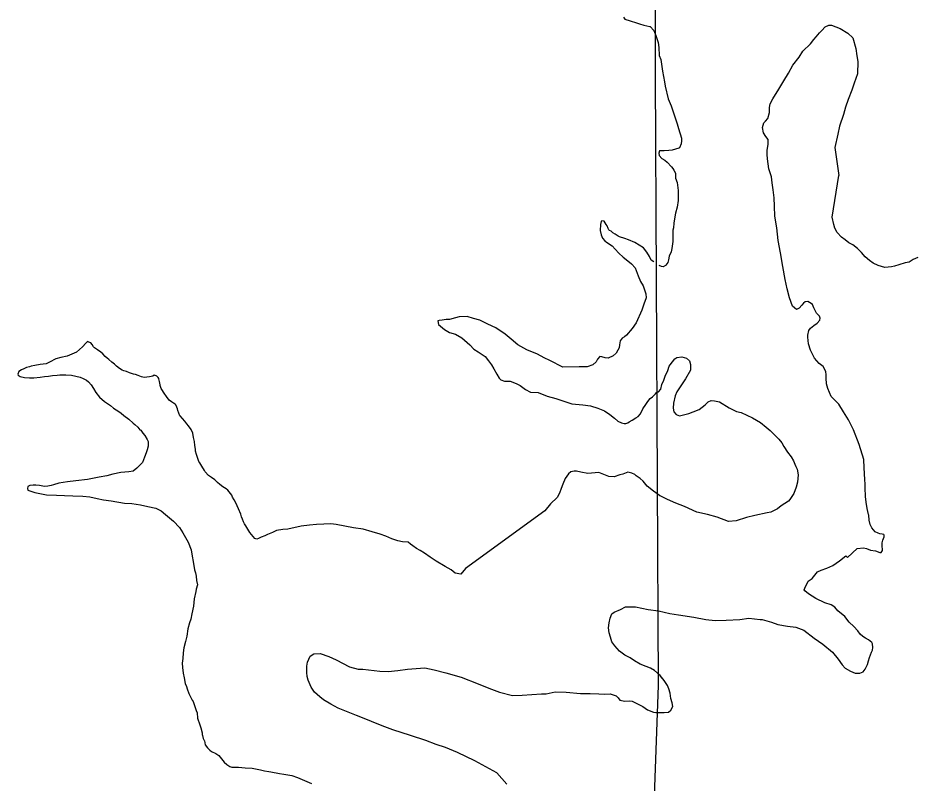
# Model space of a CAD drawing. Extents: x 1377389 to 1380723, y 1168351 to 1170484.
# Drawn here: x 1377750.74 to 1377790.33, y 1170276.58 to 1170310.24 of the extents above; entities that cross this region are included whole.
import ezdxf

# ---------------------------------------------------------------- set-up
doc = ezdxf.new("R2010")
doc.units = 0
doc.layers.add('B_Fill', color=7, linetype='Continuous')

msp = doc.modelspace()

# ---------------------------------------------------------------- linework, layer by layer
at = {"layer": 'B_Fill'}
for points in [[(1377780.61, 1170388.771), (1377780.596, 1170387.276), (1377780.62, 1170360.727), (1377779.57, 1170360.713), (1377778.755, 1170334.153), (1377778.789, 1170307.715), (1377778.927, 1170280.867), (1377777.955, 1170254.075), (1377777.731, 1170227.413), (1377778.313, 1170201.102), (1377781.614, 1170201.046), (1377781.434, 1170185.482)], [(1377777.395, 1170310.281), (1377777.456, 1170310.192), (1377777.687, 1170310.125), (1377777.969, 1170310.028), (1377778.099, 1170309.98), (1377778.3, 1170309.933), (1377778.561, 1170309.876), (1377778.581, 1170309.876), (1377778.743, 1170309.688), (1377778.826, 1170309.469), (1377778.92, 1170309.169), (1377778.953, 1170308.939), (1377778.967, 1170308.599), (1377779.05, 1170308.41), (1377779.076, 1170308.208)], [(1377786.543, 1170293.592), (1377786.398, 1170293.941), (1377786.345, 1170294.15), (1377786.322, 1170294.4), (1377786.33, 1170294.561), (1377786.309, 1170294.671), (1377786.267, 1170294.78), (1377786.186, 1170294.91), (1377786.014, 1170295.048), (1377785.811, 1170295.275), (1377785.718, 1170295.454), (1377785.636, 1170295.624), (1377785.542, 1170295.913), (1377785.519, 1170296.203), (1377785.518, 1170296.283), (1377785.565, 1170296.494), (1377785.634, 1170296.595), (1377785.782, 1170296.718), (1377785.931, 1170296.81), (1377786.049, 1170296.952), (1377786.058, 1170297.042), (1377786.027, 1170297.122), (1377785.895, 1170297.26), (1377785.782, 1170297.489), (1377785.72, 1170297.638), (1377785.67, 1170297.678), (1377785.518, 1170297.766), (1377785.399, 1170297.754), (1377785.329, 1170297.693), (1377785.26, 1170297.612), (1377785.142, 1170297.48), (1377785.023, 1170297.419), (1377784.841, 1170297.567), (1377784.706, 1170297.936), (1377784.611, 1170298.325), (1377784.526, 1170298.735), (1377784.418, 1170299.304), (1377784.321, 1170299.904), (1377784.213, 1170300.454), (1377784.146, 1170301.004), (1377784.07, 1170301.524), (1377784.044, 1170301.964), (1377784.029, 1170302.335), (1377783.995, 1170302.675), (1377783.951, 1170302.985), (1377783.917, 1170303.255), (1377783.802, 1170303.604), (1377783.747, 1170304.044), (1377783.724, 1170304.244), (1377783.732, 1170304.425), (1377783.769, 1170304.676), (1377783.766, 1170304.896), (1377783.674, 1170305.025), (1377783.562, 1170305.194), (1377783.519, 1170305.424), (1377783.586, 1170305.635), (1377783.655, 1170305.706), (1377783.754, 1170305.817), (1377783.83, 1170306.079), (1377783.827, 1170306.299), (1377783.855, 1170306.46), (1377783.983, 1170306.682), (1377784.237, 1170307.116), (1377784.462, 1170307.48), (1377784.668, 1170307.813), (1377784.853, 1170308.166), (1377785.129, 1170308.521), (1377785.295, 1170308.783), (1377785.631, 1170309.108), (1377785.789, 1170309.301), (1377785.887, 1170309.412), (1377786.025, 1170309.585), (1377786.134, 1170309.696), (1377786.281, 1170309.858), (1377786.441, 1170309.921), (1377786.561, 1170309.932), (1377786.942, 1170309.787), (1377787.285, 1170309.581), (1377787.498, 1170309.374), (1377787.634, 1170308.895), (1377787.668, 1170308.584), (1377787.712, 1170308.325), (1377787.709, 1170307.784), (1377787.564, 1170307.371), (1377787.458, 1170307.069), (1377787.293, 1170306.656), (1377787.178, 1170306.314), (1377787.082, 1170305.992), (1377786.918, 1170305.489), (1377786.833, 1170305.127), (1377786.711, 1170304.544), (1377786.886, 1170303.314)], [(1377778.771, 1170309.615), (1377778.826, 1170309.469), (1377778.92, 1170309.169), (1377778.953, 1170308.939), (1377778.967, 1170308.599), (1377779.05, 1170308.41), (1377779.116, 1170307.91), (1377779.202, 1170307.43), (1377779.235, 1170307.24), (1377779.362, 1170306.681), (1377779.496, 1170306.372), (1377779.611, 1170306.033), (1377779.766, 1170305.584), (1377779.829, 1170305.385), (1377779.955, 1170304.955), (1377779.956, 1170304.845), (1377779.938, 1170304.705), (1377779.86, 1170304.533), (1377779.83, 1170304.513), (1377779.541, 1170304.429), (1377779.392, 1170304.417), (1377779.192, 1170304.394), (1377779.112, 1170304.403), (1377778.982, 1170304.401), (1377778.953, 1170304.301), (1377778.964, 1170304.191), (1377779.086, 1170304.062), (1377779.227, 1170303.984), (1377779.318, 1170303.905), (1377779.521, 1170303.697), (1377779.572, 1170303.628), (1377779.623, 1170303.548), (1377779.685, 1170303.409), (1377779.697, 1170303.189), (1377779.77, 1170303.009), (1377779.805, 1170302.649), (1377779.81, 1170302.208), (1377779.764, 1170301.917), (1377779.687, 1170301.656), (1377779.641, 1170301.405), (1377779.623, 1170301.214), (1377779.596, 1170301.013), (1377779.577, 1170300.903), (1377779.568, 1170300.803), (1377779.571, 1170300.622), (1377779.574, 1170300.402), (1377779.528, 1170300.101), (1377779.499, 1170299.96), (1377779.412, 1170299.769), (1377779.384, 1170299.598), (1377779.356, 1170299.487), (1377779.316, 1170299.427), (1377779.267, 1170299.366), (1377779.247, 1170299.356), (1377779.148, 1170299.294), (1377779.068, 1170299.303), (1377778.966, 1170299.36)], [(1377786.588, 1170301.475), (1377786.886, 1170303.314)], [(1377776.674, 1170301.095), (1377776.634, 1170301.164), (1377776.542, 1170301.303), (1377776.451, 1170301.322), (1377776.422, 1170301.282), (1377776.394, 1170301.151), (1377776.367, 1170300.89), (1377776.41, 1170300.701), (1377776.471, 1170300.561), (1377776.583, 1170300.442), (1377776.654, 1170300.383), (1377776.896, 1170300.216), (1377777.038, 1170300.068), (1377777.19, 1170299.899), (1377777.392, 1170299.722), (1377777.594, 1170299.564), (1377777.756, 1170299.426), (1377777.919, 1170299.248), (1377778.053, 1170298.899), (1377778.156, 1170298.65), (1377778.269, 1170298.451), (1377778.383, 1170298.102), (1377778.396, 1170297.932), (1377778.289, 1170297.65), (1377778.213, 1170297.388), (1377777.96, 1170296.834), (1377777.783, 1170296.581), (1377777.537, 1170296.287), (1377777.448, 1170296.216), (1377777.349, 1170296.155), (1377777.25, 1170296.033), (1377777.241, 1170295.953), (1377777.222, 1170295.862), (1377777.204, 1170295.732), (1377777.155, 1170295.631), (1377777.077, 1170295.5), (1377776.939, 1170295.378), (1377776.73, 1170295.275), (1377776.59, 1170295.293), (1377776.449, 1170295.341), (1377776.359, 1170295.35), (1377776.251, 1170295.228), (1377776.192, 1170295.117), (1377776.044, 1170294.985), (1377775.805, 1170294.892), (1377775.445, 1170294.897), (1377774.725, 1170294.877), (1377774.161, 1170295.17), (1377773.9, 1170295.287), (1377773.617, 1170295.454), (1377773.145, 1170295.648), (1377772.752, 1170295.863), (1377772.449, 1170296.109), (1377772.196, 1170296.327), (1377771.782, 1170296.612), (1377771.43, 1170296.777), (1377771.068, 1170296.943), (1377770.797, 1170297.019), (1377770.516, 1170297.106), (1377770.166, 1170297.091), (1377770.006, 1170297.049), (1377769.737, 1170296.975), (1377769.717, 1170296.975), (1377769.597, 1170296.973), (1377769.418, 1170296.951), (1377769.288, 1170296.929), (1377769.228, 1170296.918), (1377769.26, 1170296.758), (1377769.513, 1170296.531), (1377769.745, 1170296.404), (1377769.996, 1170296.337), (1377770.288, 1170296.171), (1377770.632, 1170295.865), (1377770.804, 1170295.677), (1377771.006, 1170295.549), (1377771.309, 1170295.343), (1377771.461, 1170295.165), (1377771.593, 1170294.976), (1377771.696, 1170294.807), (1377771.829, 1170294.578), (1377771.921, 1170294.389), (1377771.992, 1170294.32), (1377772.163, 1170294.262), (1377772.403, 1170294.265), (1377772.674, 1170294.159), (1377772.855, 1170294.071), (1377773.088, 1170293.894), (1377773.309, 1170293.777), (1377773.649, 1170293.771), (1377774.041, 1170293.606), (1377774.423, 1170293.501), (1377775.126, 1170293.27), (1377775.607, 1170293.216), (1377775.947, 1170293.181), (1377776.269, 1170293.075), (1377776.56, 1170292.958), (1377776.802, 1170292.801), (1377777.004, 1170292.634), (1377777.146, 1170292.505), (1377777.307, 1170292.427), (1377777.427, 1170292.399)], [(1377790.364, 1170299.707), (1377790.157, 1170299.62), (1377789.981, 1170299.494), (1377789.801, 1170299.468), (1377789.524, 1170299.379), (1377789.336, 1170299.323), (1377789.197, 1170299.289), (1377788.907, 1170299.27), (1377788.614, 1170299.351), (1377788.391, 1170299.454), (1377788.227, 1170299.569), (1377788.042, 1170299.734), (1377787.886, 1170299.919), (1377787.711, 1170300.104), (1377787.496, 1170300.258), (1377787.323, 1170300.353), (1377787.159, 1170300.478), (1377786.995, 1170300.603), (1377786.809, 1170300.798), (1377786.712, 1170300.995), (1377786.667, 1170301.164), (1377786.588, 1170301.475)], [(1377778.738, 1170299.51), (1377778.624, 1170299.588), (1377778.552, 1170299.747), (1377778.429, 1170299.946), (1377778.277, 1170300.124), (1377778.096, 1170300.242), (1377777.894, 1170300.36), (1377777.622, 1170300.486), (1377777.462, 1170300.534), (1377777.231, 1170300.611), (1377777.17, 1170300.641), (1377777.029, 1170300.729), (1377776.938, 1170300.788), (1377776.878, 1170300.847), (1377776.857, 1170300.867), (1377776.777, 1170300.896), (1377776.757, 1170300.926), (1377776.726, 1170300.985), (1377776.674, 1170301.095)], [(1377757.046, 1170293.941), (1377756.994, 1170294.071), (1377756.993, 1170294.101), (1377756.962, 1170294.251), (1377756.94, 1170294.36), (1377756.94, 1170294.381), (1377756.909, 1170294.43), (1377756.849, 1170294.479), (1377756.828, 1170294.499), (1377756.738, 1170294.528), (1377756.668, 1170294.487), (1377756.529, 1170294.455), (1377756.299, 1170294.422), (1377756.289, 1170294.422), (1377756.169, 1170294.46), (1377756.028, 1170294.519), (1377755.917, 1170294.557), (1377755.827, 1170294.576), (1377755.647, 1170294.624), (1377755.516, 1170294.682), (1377755.395, 1170294.721), (1377755.325, 1170294.75), (1377755.214, 1170294.828), (1377755.073, 1170294.927), (1377754.992, 1170295.006), (1377754.87, 1170295.104), (1377754.739, 1170295.213), (1377754.668, 1170295.272), (1377754.577, 1170295.351), (1377754.476, 1170295.46), (1377754.385, 1170295.539), (1377754.233, 1170295.637), (1377754.102, 1170295.725), (1377754.061, 1170295.775), (1377754, 1170295.884), (1377753.939, 1170295.944), (1377753.859, 1170295.983), (1377753.799, 1170296.002), (1377753.719, 1170295.941), (1377753.572, 1170295.768), (1377753.315, 1170295.535), (1377752.897, 1170295.369), (1377752.617, 1170295.305), (1377752.408, 1170295.252), (1377752.12, 1170295.098), (1377751.981, 1170295.026), (1377751.711, 1170294.992), (1377751.482, 1170294.959), (1377751.322, 1170294.927), (1377751.243, 1170294.896), (1377751.113, 1170294.864), (1377750.994, 1170294.812), (1377750.894, 1170294.761), (1377750.775, 1170294.689), (1377750.737, 1170294.569), (1377750.747, 1170294.529), (1377750.838, 1170294.47), (1377751.029, 1170294.432), (1377751.239, 1170294.405), (1377751.439, 1170294.408), (1377751.719, 1170294.441), (1377751.908, 1170294.464), (1377752.078, 1170294.486), (1377752.258, 1170294.509), (1377752.467, 1170294.531), (1377752.577, 1170294.543), (1377752.847, 1170294.547), (1377753.088, 1170294.53), (1377753.469, 1170294.435), (1377753.6, 1170294.376), (1377753.761, 1170294.308), (1377753.842, 1170294.229), (1377753.953, 1170294.1), (1377754.055, 1170293.941), (1377754.158, 1170293.762), (1377754.32, 1170293.564), (1377754.543, 1170293.367), (1377754.805, 1170293.19), (1377754.947, 1170293.082), (1377755.178, 1170292.934), (1377755.28, 1170292.856), (1377755.401, 1170292.757), (1377755.613, 1170292.59), (1377755.805, 1170292.422), (1377755.876, 1170292.363), (1377756.008, 1170292.234), (1377756.109, 1170292.125), (1377756.149, 1170292.106), (1377756.231, 1170291.977), (1377756.322, 1170291.868), (1377756.425, 1170291.699), (1377756.476, 1170291.609), (1377756.468, 1170291.409), (1377756.431, 1170291.238), (1377756.402, 1170291.157), (1377756.334, 1170290.986), (1377756.305, 1170290.926), (1377756.218, 1170290.684), (1377755.971, 1170290.43), (1377755.803, 1170290.308), (1377755.623, 1170290.275)], [(1377778.836, 1170293.742), (1377778.85, 1170293.76), (1377778.949, 1170293.801), (1377779.048, 1170293.913), (1377779.085, 1170294.114), (1377779.183, 1170294.306), (1377779.23, 1170294.486), (1377779.347, 1170294.728), (1377779.415, 1170294.92), (1377779.454, 1170294.98), (1377779.661, 1170295.244), (1377779.75, 1170295.305), (1377779.97, 1170295.328), (1377780.17, 1170295.27), (1377780.302, 1170295.152), (1377780.344, 1170294.992), (1377780.347, 1170294.742), (1377780.132, 1170294.368), (1377779.955, 1170294.105), (1377779.75, 1170293.792), (1377779.682, 1170293.611), (1377779.606, 1170293.299), (1377779.589, 1170293.069), (1377779.611, 1170292.919), (1377779.713, 1170292.79), (1377779.863, 1170292.742), (1377780.272, 1170292.837), (1377780.471, 1170292.91), (1377780.73, 1170293.024), (1377780.997, 1170293.228), (1377781.135, 1170293.35), (1377781.265, 1170293.411), (1377781.405, 1170293.393), (1377781.625, 1170293.356), (1377782.049, 1170293.091), (1377782.381, 1170292.935), (1377782.582, 1170292.878), (1377783.085, 1170292.654), (1377783.437, 1170292.439), (1377783.69, 1170292.242), (1377783.852, 1170292.093), (1377784.237, 1170291.718), (1377784.379, 1170291.549), (1377784.461, 1170291.39), (1377784.624, 1170291.142), (1377784.777, 1170290.934), (1377784.889, 1170290.765), (1377784.951, 1170290.615), (1377784.983, 1170290.515), (1377785.044, 1170290.386), (1377785.087, 1170290.136), (1377785.062, 1170289.815), (1377785.005, 1170289.594), (1377784.908, 1170289.322), (1377784.721, 1170289.059), (1377784.662, 1170288.978), (1377784.345, 1170288.774), (1377784.177, 1170288.651), (1377783.889, 1170288.497), (1377783.729, 1170288.465), (1377783.181, 1170288.348), (1377782.822, 1170288.263), (1377782.363, 1170288.116), (1377782.024, 1170288.082), (1377781.531, 1170288.276), (1377781.1, 1170288.4), (1377780.628, 1170288.504), (1377780.085, 1170288.747), (1377779.703, 1170288.902), (1377779.341, 1170289.058), (1377778.989, 1170289.234), (1377778.828, 1170289.354)], [(1377775.234, 1170290.306), (1377775.085, 1170290.274), (1377774.986, 1170290.192), (1377774.839, 1170289.98), (1377774.732, 1170289.728), (1377774.654, 1170289.537), (1377774.577, 1170289.335), (1377774.479, 1170289.144), (1377774.193, 1170288.869), (1377773.937, 1170288.565), (1377770.44, 1170286.014), (1377770.233, 1170285.771), (1377769.982, 1170285.808), (1377769.81, 1170285.966), (1377769.548, 1170286.103), (1377769.145, 1170286.348), (1377768.893, 1170286.515), (1377768.631, 1170286.701), (1377768.449, 1170286.809), (1377768.288, 1170286.907), (1377768.117, 1170287.015), (1377768.025, 1170287.094), (1377767.924, 1170287.183), (1377767.674, 1170287.19), (1377767.464, 1170287.237), (1377767.202, 1170287.324), (1377766.941, 1170287.44), (1377766.68, 1170287.527), (1377766.328, 1170287.633), (1377765.937, 1170287.758), (1377765.516, 1170287.812), (1377764.744, 1170287.952), (1377764.514, 1170287.989), (1377764.204, 1170287.975), (1377763.884, 1170287.951), (1377763.574, 1170287.927), (1377763.205, 1170287.882), (1377762.627, 1170287.744), (1377762.397, 1170287.731), (1377762.117, 1170287.687), (1377761.938, 1170287.604), (1377761.729, 1170287.521), (1377761.6, 1170287.46), (1377761.451, 1170287.397), (1377761.332, 1170287.346), (1377761.252, 1170287.315), (1377761.162, 1170287.334), (1377760.948, 1170287.601), (1377760.907, 1170287.671), (1377760.764, 1170287.899), (1377760.713, 1170287.989), (1377760.672, 1170288.068), (1377760.62, 1170288.198), (1377760.579, 1170288.298), (1377760.548, 1170288.417), (1377760.445, 1170288.646), (1377760.393, 1170288.776), (1377760.321, 1170288.935), (1377760.259, 1170289.045), (1377760.188, 1170289.154), (1377760.147, 1170289.244), (1377759.974, 1170289.472), (1377759.903, 1170289.521), (1377759.762, 1170289.619), (1377759.621, 1170289.717), (1377759.519, 1170289.806), (1377759.398, 1170289.915), (1377759.257, 1170290.023), (1377759.125, 1170290.112), (1377758.983, 1170290.27), (1377758.943, 1170290.34), (1377758.84, 1170290.519), (1377758.748, 1170290.668), (1377758.697, 1170290.727), (1377758.666, 1170290.817), (1377758.603, 1170291.036), (1377758.561, 1170291.186), (1377758.56, 1170291.276), (1377758.528, 1170291.436), (1377758.506, 1170291.606), (1377758.464, 1170291.786), (1377758.431, 1170291.976), (1377758.369, 1170292.135), (1377758.247, 1170292.304), (1377758.176, 1170292.393), (1377758.084, 1170292.502), (1377757.881, 1170292.74), (1377757.871, 1170292.74), (1377757.82, 1170292.849), (1377757.778, 1170292.969), (1377757.757, 1170293.049), (1377757.736, 1170293.119), (1377757.685, 1170293.228), (1377757.655, 1170293.248), (1377757.584, 1170293.297), (1377757.493, 1170293.356), (1377757.392, 1170293.425), (1377757.28, 1170293.584), (1377757.168, 1170293.742), (1377757.076, 1170293.891), (1377757.046, 1170293.941)], [(1377777.427, 1170292.399), (1377777.507, 1170292.4), (1377777.597, 1170292.431), (1377777.656, 1170292.472), (1377777.776, 1170292.544), (1377777.944, 1170292.646), (1377778.053, 1170292.708), (1377778.152, 1170292.819), (1377778.259, 1170293.051), (1377778.387, 1170293.243), (1377778.475, 1170293.364), (1377778.573, 1170293.496), (1377778.672, 1170293.577), (1377778.811, 1170293.709), (1377778.85, 1170293.76), (1377778.949, 1170293.801), (1377779.048, 1170293.913), (1377779.085, 1170294.114), (1377779.087, 1170294.118)], [(1377779.446, 1170284.04), (1377779.827, 1170283.985), (1377780.498, 1170283.874), (1377781.03, 1170283.781), (1377781.44, 1170283.736), (1377781.92, 1170283.742), (1377782.52, 1170283.78), (1377782.919, 1170283.836), (1377783.42, 1170283.782), (1377783.5, 1170283.773), (1377783.912, 1170283.659), (1377784.193, 1170283.562), (1377784.624, 1170283.488), (1377784.994, 1170283.443), (1377785.336, 1170283.307), (1377785.801, 1170282.962), (1377786.174, 1170282.687), (1377786.599, 1170282.342), (1377786.853, 1170282.025), (1377787.036, 1170281.777), (1377787.158, 1170281.628), (1377787.39, 1170281.501), (1377787.601, 1170281.413), (1377787.811, 1170281.416), (1377787.95, 1170281.468), (1377788.049, 1170281.59), (1377788.088, 1170281.68), (1377788.146, 1170281.791), (1377788.194, 1170281.962), (1377788.232, 1170282.103), (1377788.319, 1170282.345), (1377788.358, 1170282.425), (1377788.386, 1170282.546), (1377788.364, 1170282.706), (1377788.333, 1170282.766), (1377788.192, 1170282.884), (1377788.061, 1170282.962), (1377787.94, 1170283.031), (1377787.829, 1170283.13), (1377787.717, 1170283.278), (1377787.544, 1170283.466), (1377787.332, 1170283.664), (1377787.149, 1170283.902), (1377786.845, 1170284.158), (1377786.703, 1170284.317), (1377786.552, 1170284.415), (1377786.261, 1170284.511), (1377785.868, 1170284.706), (1377785.545, 1170284.903), (1377785.384, 1170285.041), (1377785.363, 1170285.08), (1377785.382, 1170285.151), (1377785.538, 1170285.464), (1377785.707, 1170285.576), (1377785.943, 1170285.88), (1377786.112, 1170285.942), (1377786.361, 1170286.035), (1377786.619, 1170286.149), (1377786.907, 1170286.353), (1377787.194, 1170286.578), (1377787.265, 1170286.508), (1377787.69, 1170286.895), (1377787.969, 1170286.928), (1377788.1, 1170286.9), (1377788.281, 1170286.822), (1377788.501, 1170286.795), (1377788.682, 1170286.728), (1377788.742, 1170286.718), (1377788.801, 1170286.809), (1377788.8, 1170286.889), (1377788.789, 1170286.979), (1377788.797, 1170287.15), (1377788.825, 1170287.26), (1377788.883, 1170287.411), (1377788.882, 1170287.482), (1377788.862, 1170287.521), (1377788.792, 1170287.531), (1377788.691, 1170287.549), (1377788.611, 1170287.578), (1377788.48, 1170287.637), (1377788.338, 1170287.805), (1377788.266, 1170287.954), (1377788.224, 1170288.144), (1377788.201, 1170288.374), (1377788.19, 1170288.404), (1377788.127, 1170288.654), (1377788.083, 1170288.934), (1377788.05, 1170289.194), (1377788.035, 1170289.564), (1377788.043, 1170289.735), (1377788.03, 1170289.935), (1377787.994, 1170290.445), (1377787.979, 1170290.816), (1377787.78, 1170291.484), (1377787.522, 1170292.122), (1377787.306, 1170292.56), (1377787.082, 1170292.908), (1377786.877, 1170293.246), (1377786.543, 1170293.592)], [(1377755.623, 1170290.275), (1377755.273, 1170290.251), (1377754.914, 1170290.166), (1377754.645, 1170290.102), (1377754.306, 1170290.038), (1377753.797, 1170289.931), (1377753.288, 1170289.874), (1377752.918, 1170289.839), (1377752.529, 1170289.773), (1377752.3, 1170289.7), (1377752.191, 1170289.669), (1377752.051, 1170289.637), (1377751.901, 1170289.635), (1377751.691, 1170289.672), (1377751.53, 1170289.69), (1377751.4, 1170289.688), (1377751.26, 1170289.676), (1377751.171, 1170289.625), (1377751.162, 1170289.545), (1377751.173, 1170289.465), (1377751.475, 1170289.359), (1377751.996, 1170289.265), (1377752.426, 1170289.241), (1377752.786, 1170289.226), (1377753.147, 1170289.221), (1377753.597, 1170289.207), (1377753.897, 1170289.181), (1377754.228, 1170289.095), (1377754.499, 1170289.038), (1377754.84, 1170289.003), (1377755.431, 1170288.9), (1377755.751, 1170288.875), (1377756.132, 1170288.82), (1377756.453, 1170288.754), (1377756.814, 1170288.678), (1377757.036, 1170288.551), (1377757.238, 1170288.403), (1377757.591, 1170288.108), (1377757.855, 1170287.821), (1377757.998, 1170287.592), (1377758.234, 1170287.174), (1377758.358, 1170286.835), (1377758.401, 1170286.565), (1377758.445, 1170286.326), (1377758.509, 1170285.966), (1377758.551, 1170285.836), (1377758.583, 1170285.686), (1377758.596, 1170285.486), (1377758.648, 1170285.306), (1377758.58, 1170285.115), (1377758.562, 1170285.005), (1377758.496, 1170284.683), (1377758.46, 1170284.362), (1377758.394, 1170284.031), (1377758.348, 1170283.79), (1377758.29, 1170283.629), (1377758.223, 1170283.367), (1377758.177, 1170283.046), (1377758.12, 1170282.815), (1377758.044, 1170282.533), (1377758.007, 1170282.312), (1377757.99, 1170282.062), (1377757.973, 1170281.851), (1377757.975, 1170281.671), (1377758.018, 1170281.421), (1377758.051, 1170281.211), (1377758.104, 1170280.961), (1377758.156, 1170280.832), (1377758.187, 1170280.722), (1377758.26, 1170280.522), (1377758.414, 1170280.234), (1377758.445, 1170280.164), (1377758.59, 1170279.775), (1377758.621, 1170279.676), (1377758.644, 1170279.436), (1377758.738, 1170279.136), (1377758.79, 1170279.017), (1377758.852, 1170278.797), (1377758.853, 1170278.717), (1377758.864, 1170278.667), (1377758.896, 1170278.547), (1377758.927, 1170278.478), (1377758.937, 1170278.468), (1377758.947, 1170278.438), (1377758.979, 1170278.268), (1377759.081, 1170278.129), (1377759.183, 1170278.02), (1377759.253, 1170277.971), (1377759.444, 1170277.883), (1377759.585, 1170277.795), (1377759.646, 1170277.726), (1377759.809, 1170277.497), (1377759.931, 1170277.399), (1377759.971, 1170277.369), (1377760.062, 1170277.31), (1377760.152, 1170277.282), (1377760.442, 1170277.275), (1377760.743, 1170277.249), (1377761.053, 1170277.233), (1377761.414, 1170277.168), (1377761.594, 1170277.12)], [(1377779.005, 1170289.225), (1377778.989, 1170289.234), (1377778.726, 1170289.43), (1377778.443, 1170289.647), (1377778.27, 1170289.865), (1377778.139, 1170289.974), (1377777.957, 1170290.101), (1377777.897, 1170290.161), (1377777.766, 1170290.219), (1377777.585, 1170290.257), (1377777.366, 1170290.174), (1377777.237, 1170290.142), (1377776.988, 1170290.059), (1377776.758, 1170290.076), (1377776.315, 1170290.24), (1377775.826, 1170290.203), (1377775.515, 1170290.259), (1377775.334, 1170290.307), (1377775.234, 1170290.306)], [(1377779.093, 1170281.212), (1377779.012, 1170281.309), (1377778.759, 1170281.536), (1377778.587, 1170281.634), (1377778.396, 1170281.702), (1377778.135, 1170281.809), (1377777.883, 1170281.965), (1377777.701, 1170282.093), (1377777.46, 1170282.2), (1377777.227, 1170282.388), (1377777.014, 1170282.625), (1377776.892, 1170282.794), (1377776.829, 1170283.003), (1377776.767, 1170283.193), (1377776.734, 1170283.403), (1377776.771, 1170283.624), (1377776.819, 1170283.835), (1377776.886, 1170284.026), (1377776.985, 1170284.097), (1377777.274, 1170284.222), (1377777.492, 1170284.335), (1377777.922, 1170284.33), (1377778.494, 1170284.218), (1377778.935, 1170284.163), (1377779.021, 1170284.143)], [(1377778.881, 1170284.17), (1377778.935, 1170284.163), (1377779.446, 1170284.04)], [(1377772.263, 1170276.531), (1377771.816, 1170277.036), (1377770.86, 1170277.554), (1377770.085, 1170277.925), (1377769.562, 1170278.138), (1377769.15, 1170278.283), (1377768.698, 1170278.447), (1377768.015, 1170278.678), (1377767.242, 1170278.919), (1377766.769, 1170279.093), (1377766.307, 1170279.287), (1377765.975, 1170279.423), (1377765.643, 1170279.559), (1377765.13, 1170279.762), (1377764.829, 1170279.878), (1377764.507, 1170280.044), (1377764.194, 1170280.241), (1377764.032, 1170280.379), (1377763.8, 1170280.586), (1377763.647, 1170280.794), (1377763.513, 1170281.103), (1377763.471, 1170281.273), (1377763.458, 1170281.443), (1377763.455, 1170281.724), (1377763.482, 1170281.904), (1377763.609, 1170282.156), (1377763.758, 1170282.259), (1377764.038, 1170282.282), (1377764.429, 1170282.147), (1377764.751, 1170282.001), (1377765.335, 1170281.688), (1377765.717, 1170281.593), (1377765.917, 1170281.596), (1377766.668, 1170281.496), (1377767.038, 1170281.491), (1377767.468, 1170281.536), (1377767.887, 1170281.592), (1377768.646, 1170281.652), (1377769.057, 1170281.568), (1377769.579, 1170281.424), (1377770.252, 1170281.233), (1377770.996, 1170280.942), (1377771.468, 1170280.758), (1377771.94, 1170280.584), (1377772.512, 1170280.431), (1377772.932, 1170280.447), (1377773.792, 1170280.508), (1377774.001, 1170280.511), (1377774.391, 1170280.587), (1377774.881, 1170280.573), (1377775.502, 1170280.521), (1377775.932, 1170280.517), (1377776.312, 1170280.502), (1377776.562, 1170280.495), (1377776.812, 1170280.509), (1377777.073, 1170280.412), (1377777.164, 1170280.323), (1377777.246, 1170280.224), (1377777.466, 1170280.177), (1377777.646, 1170280.199), (1377777.776, 1170280.181), (1377777.987, 1170280.083), (1377778.259, 1170279.947), (1377778.451, 1170279.809), (1377778.723, 1170279.692), (1377778.84, 1170279.689)], [(1377778.822, 1170279.69), (1377778.963, 1170279.686), (1377779.193, 1170279.689), (1377779.382, 1170279.701), (1377779.481, 1170279.793), (1377779.569, 1170279.954), (1377779.537, 1170280.104), (1377779.485, 1170280.294), (1377779.452, 1170280.534), (1377779.399, 1170280.723), (1377779.337, 1170280.873), (1377779.194, 1170281.091), (1377779.012, 1170281.309), (1377778.936, 1170281.377)], [(1377761.594, 1170277.12), (1377761.785, 1170277.083), (1377761.875, 1170277.074), (1377762.256, 1170276.999), (1377762.446, 1170276.971), (1377762.797, 1170276.916), (1377763.048, 1170276.829), (1377763.25, 1170276.732), (1377763.451, 1170276.644), (1377763.662, 1170276.567)]]:
    msp.add_lwpolyline(points, dxfattribs=at)

doc.saveas('drawing.dxf')
